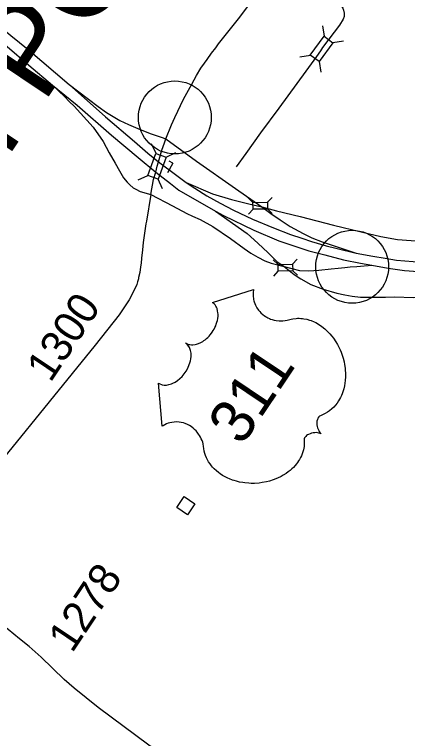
# Model space of a CAD drawing. Extents: x 1716282 to 1717158, y 799307 to 801078.
# Drawn here: x 1716454.2 to 1716544.8, y 800547.7 to 800714.4 of the extents above; entities that cross this region are included whole.
import ezdxf

# ---------------------------------------------------------------- set-up
doc = ezdxf.new("R2010")
doc.units = 0
for name, color, linetype in [('Exist Road Non-System Structure Non-Sys Other Attributed CELL', 7, 'Continuous'), ('Exist Road Primary Interstate Structure Cantilever Sign CELL', 7, 'Continuous'), ('Exist Road Primary US Divided Attributed', 7, 'Continuous'), ('Exist Road Primary US Ramp 1 Lane  Attributed', 7, 'Continuous'), ('Exist Road Primary US Structure Standard Bridge CELL', 7, 'Continuous'), ('Exist Road Secondary Structure Standard Bridge CELL', 7, 'Continuous'), ('Exist Road Secondary Type 51 Attributed', 7, 'Continuous'), ('Exist Road Secondary Type 51 Undivided 4 Lane Attributed', 7, 'Continuous'), ('Old_Level_1', 7, 'Continuous'), ('Old_Level_2', 7, 'Continuous'), ('Prop DSN Text', 7, 'Continuous')]:
    doc.layers.add(name, color=color, linetype=linetype)

msp = doc.modelspace()

# ---------------------------------------------------------------- linework, layer by layer
at = {"layer": 'Exist Road Non-System Structure Non-Sys Other Attributed CELL'}
msp.add_lwpolyline([(1716491.59, 800600.92), (1716493.27, 800603.43), (1716495.79, 800601.75), (1716494.1, 800599.23)], close=True, dxfattribs=at)
at = {"layer": 'Exist Road Primary Interstate Structure Cantilever Sign CELL'}
for q in [(1716489.84, 800680.64), (1716489.42, 800677.93)]:
    msp.add_line((1716490.68, 800680.17), q, dxfattribs=at)
at = {"layer": 'Exist Road Primary US Divided Attributed'}
for points in [[(1716448.11, 800713.89), (1716453.37, 800709.57), (1716457.3, 800706.36), (1716466.76, 800698.26)], [(1716446.36, 800712.05), (1716448.15, 800710.58), (1716452.46, 800707.04), (1716457.5, 800702.75), (1716462.94, 800698.16)], [(1716462.94, 800698.16), (1716468.65, 800693.51), (1716476.52, 800686.65), (1716482.66, 800681.51), (1716486.73, 800678.11)], [(1716466.76, 800698.26), (1716475.18, 800690.89), (1716481.82, 800685.16), (1716484.93, 800682.5), (1716487.39, 800680.48)], [(1716487.39, 800680.48), (1716491.57, 800677.33), (1716493.77, 800675.75), (1716495.73, 800674.43), (1716498.52, 800672.69), (1716501.61, 800670.97), (1716504.68, 800669.38), (1716509.06, 800667.29), (1716513.91, 800665.32), (1716517.84, 800663.74), (1716520.44, 800662.93), (1716522.64, 800662.12), (1716526.07, 800661.16), (1716528.25, 800660.58), (1716532.93, 800659.49)], [(1716486.73, 800678.11), (1716490.11, 800675.52), (1716492.1, 800673.98), (1716500.52, 800669.11)], [(1716500.52, 800669.11), (1716502.39, 800668.14), (1716509.39, 800664.74), (1716515.09, 800662.32), (1716518.35, 800661.2), (1716522.05, 800660.02), (1716525.71, 800659.05), (1716530.01, 800657.92), (1716533.98, 800657.15), (1716536.56, 800656.68)], [(1716532.93, 800659.49), (1716536.78, 800658.77), (1716539.67, 800658.34), (1716542.27, 800657.85), (1716546.11, 800657.54), (1716550.51, 800657.47)], [(1716536.56, 800656.68), (1716540.34, 800655.98), (1716544.12, 800655.5), (1716547.23, 800655.23), (1716551.13, 800655.17)]]:
    msp.add_lwpolyline(points, dxfattribs=at)
at = {"layer": 'Exist Road Primary US Ramp 1 Lane  Attributed'}
for points in [[(1716462.94, 800698.16), (1716465.69, 800695.52), (1716466.89, 800694.28), (1716467.93, 800693.33), (1716472.34, 800688.51), (1716474.6, 800685.14), (1716476.02, 800682.55), (1716477.38, 800680.2), (1716478.38, 800678.38), (1716479.34, 800676.81), (1716480.15, 800675.77), (1716480.74, 800675.2), (1716481.56, 800674.47), (1716482.14, 800674.21), (1716483.15, 800673.69), (1716485.62, 800672.94)], [(1716466.76, 800698.26), (1716473.44, 800693.21), (1716475.43, 800691.85), (1716478.49, 800690.02), (1716480.48, 800689.07), (1716483.14, 800687.92), (1716485.66, 800686.96), (1716488.02, 800686.16), (1716489.11, 800685.79)], [(1716489.11, 800685.79), (1716496.11, 800680.64), (1716505.14, 800674.34), (1716511.22, 800670.11)], [(1716493.77, 800675.75), (1716499.8, 800673.13), (1716504.21, 800671.8), (1716508.18, 800670.85), (1716511.22, 800670.11)], [(1716485.62, 800672.94), (1716490.64, 800670.33), (1716493.94, 800668.59), (1716495.21, 800668), (1716496.95, 800667.22), (1716499.89, 800665.61), (1716504, 800662.86), (1716507.11, 800660.56), (1716508.64, 800659.48), (1716510.3, 800658.5), (1716511.89, 800657.71), (1716513.38, 800657.19), (1716516.36, 800656.35)], [(1716500.52, 800669.11), (1716504.42, 800666.39), (1716507.8, 800663.97), (1716510.29, 800661.77), (1716512.65, 800659.57), (1716514.69, 800657.5), (1716516.36, 800656.35)], [(1716511.22, 800670.11), (1716514.55, 800669.22), (1716520.02, 800667.89), (1716527.71, 800665.93), (1716534.08, 800664.39), (1716538.63, 800663.26), (1716542.46, 800662.58), (1716547.74, 800662.25), (1716549.7, 800662.25)], [(1716511.22, 800670.11), (1716513.24, 800668.57), (1716515.42, 800667.1), (1716517.73, 800665.6), (1716520.71, 800663.96), (1716522.74, 800662.99), (1716525.13, 800662.08), (1716532.93, 800659.49)], [(1716516.36, 800656.35), (1716519.88, 800655.5), (1716522.05, 800655.4), (1716524.36, 800655.53), (1716527.17, 800655.82), (1716528.77, 800655.99), (1716530.33, 800656.19), (1716531.58, 800656.29), (1716533.08, 800656.4), (1716536.56, 800656.68)], [(1716516.36, 800656.35), (1716518.68, 800654.53), (1716520.2, 800653.55), (1716522.53, 800652.27), (1716525.34, 800651.16), (1716528.47, 800650.28), (1716530.37, 800649.86), (1716532.06, 800649.59), (1716533.95, 800649.35), (1716536.76, 800649.32), (1716539.74, 800649.29), (1716541.82, 800649.38), (1716546.19, 800649.27), (1716550.92, 800649.64), (1716552.15, 800649.72)]]:
    msp.add_lwpolyline(points, dxfattribs=at)
at = {"layer": 'Exist Road Primary US Structure Standard Bridge CELL'}
for p, q in [((1716508.05, 800672.19), (1716509.15, 800671.13)), ((1716512.49, 800671.17), (1716513.55, 800672.27)), ((1716508.11, 800668.47), (1716509.17, 800669.57)), ((1716512.51, 800669.65), (1716513.61, 800668.58)), ((1716513.84, 800657.91), (1716514.95, 800656.86)), ((1716518.29, 800656.95), (1716519.34, 800658.06)), ((1716513.95, 800654.19), (1716515, 800655.3)), ((1716518.34, 800655.42), (1716519.45, 800654.38))]:
    msp.add_line(p, q, dxfattribs=at)
for points in [[(1716509.15, 800671.13), (1716512.49, 800671.18), (1716512.51, 800669.62), (1716509.17, 800669.57)], [(1716514.95, 800656.86), (1716518.29, 800656.96), (1716518.34, 800655.4), (1716515, 800655.3)]]:
    msp.add_lwpolyline(points, close=True, dxfattribs=at)
at = {"layer": 'Exist Road Secondary Structure Standard Bridge CELL'}
for p, q in [((1716525.16, 800711.83), (1716525.54, 800709.4)), ((1716530.01, 800708.31), (1716527.58, 800707.92)), ((1716522.42, 800705.01), (1716519.99, 800704.62)), ((1716524.41, 800703.56), (1716524.8, 800701.13)), ((1716486.81, 800682.42), (1716485.78, 800684.66)), ((1716489.12, 800681.58), (1716491.36, 800682.61)), ((1716482.71, 800676.33), (1716484.94, 800677.37)), ((1716488.34, 800674.26), (1716487.31, 800676.5))]:
    msp.add_line(p, q, dxfattribs=at)
for points in [[(1716527.58, 800707.92), (1716524.42, 800703.56), (1716522.38, 800705.03), (1716525.54, 800709.4)], [(1716484.94, 800677.37), (1716486.8, 800682.43), (1716489.17, 800681.56), (1716487.31, 800676.5)]]:
    msp.add_lwpolyline(points, close=True, dxfattribs=at)
at = {"layer": 'Exist Road Secondary Type 51 Attributed'}
for points in [[(1716515.71, 800726.75), (1716528.79, 800717.16), (1716529.53, 800716.41), (1716529.85, 800715.9), (1716530.06, 800715.4), (1716530.18, 800714.73), (1716530.17, 800713.99), (1716529.95, 800713.34), (1716529.12, 800711.99), (1716525.22, 800706.85)], [(1716525.22, 800706.85), (1716524.72, 800706.02), (1716523.81, 800704.71), (1716521.31, 800701.38), (1716515.16, 800692.85), (1716510.92, 800687.13), (1716507.53, 800682.39), (1716505.28, 800679.35)], [(1716493.83, 800540.1), (1716485.19, 800546.13), (1716473.5, 800554.81), (1716467.95, 800559.28), (1716465.64, 800561.27), (1716460.33, 800566.42), (1716457.54, 800568.91), (1716455.33, 800570.61), (1716451.44, 800573.85), (1716445.55, 800578.71), (1716443.68, 800580.17)]]:
    msp.add_lwpolyline(points, dxfattribs=at)
at = {"layer": 'Exist Road Secondary Type 51 Undivided 4 Lane Attributed'}
for points in [[(1716489.11, 800685.79), (1716490.38, 800688.98), (1716491.15, 800690.72), (1716493.12, 800694.93), (1716495.04, 800698.39), (1716496.14, 800700.37), (1716497.16, 800702.03), (1716497.97, 800703.19), (1716498.59, 800704.05), (1716499.63, 800705.53), (1716500.58, 800706.75), (1716501.18, 800707.65), (1716502.78, 800709.62), (1716506.16, 800713.82), (1716515.71, 800726.75)], [(1716487.39, 800680.48), (1716488.18, 800683.2), (1716488.76, 800684.84), (1716489.11, 800685.79)], [(1716486.73, 800678.11), (1716487.1, 800679.5), (1716487.39, 800680.48)], [(1716485.62, 800672.94), (1716486.24, 800676.44), (1716486.73, 800678.11)], [(1716485.62, 800672.94), (1716484.64, 800666.81), (1716484.46, 800666.2), (1716483.84, 800661.93), (1716483.72, 800660.26), (1716483.46, 800658.27), (1716483.36, 800657.19), (1716483.25, 800656.32), (1716483.07, 800654.97), (1716482.79, 800653.85), (1716482.79, 800653.53), (1716482.54, 800652.84), (1716482.42, 800652.27), (1716482.18, 800651.71), (1716480.6, 800648.73), (1716478.33, 800645.28), (1716472.75, 800638.28), (1716441.86, 800600.37), (1716432.67, 800588.7)]]:
    msp.add_lwpolyline(points, dxfattribs=at)
at = {"layer": 'Old_Level_2'}
msp.add_lwpolyline([(1716487.41, 800629.52), (1716487.69, 800629.35), (1716488.05, 800629.2), (1716488.25, 800629.14), (1716488.67, 800629.08), (1716489.2, 800629.08), (1716489.8, 800629.18), (1716490.37, 800629.35), (1716490.71, 800629.5), (1716491.25, 800629.78), (1716491.79, 800630.14), (1716492.33, 800630.6), (1716492.83, 800631.09), (1716493.31, 800631.67), (1716493.74, 800632.28), (1716494.13, 800632.98), (1716494.48, 800633.81), (1716494.62, 800634.21), (1716494.75, 800634.67), (1716494.84, 800635.12), (1716494.89, 800635.65), (1716494.9, 800636.09), (1716494.88, 800636.45), (1716494.79, 800637.02), (1716494.63, 800637.52), (1716494.51, 800637.76), (1716494.4, 800637.98), (1716494.1, 800638.38), (1716493.95, 800638.53), (1716493.61, 800638.8), (1716493.93, 800638.62), (1716494.13, 800638.53), (1716494.35, 800638.45), (1716494.6, 800638.4), (1716494.97, 800638.35), (1716495.3, 800638.35), (1716495.83, 800638.41), (1716496.12, 800638.48), (1716496.37, 800638.56), (1716496.96, 800638.79), (1716497.57, 800639.13), (1716497.85, 800639.31), (1716498.11, 800639.51), (1716498.43, 800639.77), (1716498.74, 800640.06), (1716499.03, 800640.36), (1716499.31, 800640.67), (1716499.57, 800641.01), (1716499.77, 800641.29), (1716500, 800641.64), (1716500.2, 800641.98), (1716500.38, 800642.34), (1716500.57, 800642.75), (1716500.7, 800643.09), (1716500.86, 800643.55), (1716500.97, 800643.98), (1716501.04, 800644.38), (1716501.1, 800644.93), (1716501.12, 800645.39), (1716501.08, 800645.75), (1716501.01, 800646.21), (1716500.88, 800646.69), (1716500.76, 800646.99), (1716500.6, 800647.26), (1716500.42, 800647.53), (1716500.21, 800647.77), (1716500, 800647.95), (1716499.81, 800648.08), (1716509.32, 800651.11), (1716509.27, 800650.92), (1716509.21, 800650.45), (1716509.19, 800650.06), (1716509.2, 800649.41), (1716509.25, 800649.1), (1716509.3, 800648.79), (1716509.37, 800648.48), (1716509.45, 800648.21), (1716509.58, 800647.84), (1716509.73, 800647.5), (1716509.91, 800647.14), (1716510.08, 800646.86), (1716510.46, 800646.31), (1716510.73, 800645.99), (1716510.97, 800645.74), (1716511.5, 800645.28), (1716511.76, 800645.08), (1716512.03, 800644.9), (1716512.33, 800644.72), (1716512.62, 800644.56), (1716512.94, 800644.42), (1716513.23, 800644.29), (1716513.59, 800644.17), (1716514.03, 800644.04), (1716514.47, 800643.95), (1716515.23, 800643.87), (1716516.06, 800643.87), (1716516.57, 800643.92), (1716517.02, 800644.01), (1716517.63, 800644.18), (1716517.96, 800644.27), (1716518.38, 800644.35), (1716519.12, 800644.44), (1716519.45, 800644.46), (1716519.81, 800644.46), (1716520.17, 800644.44), (1716520.55, 800644.41), (1716520.87, 800644.37), (1716521.58, 800644.22), (1716522.23, 800644.03), (1716522.57, 800643.92), (1716523.29, 800643.61), (1716523.63, 800643.45), (1716524.28, 800643.08), (1716525.04, 800642.58), (1716525.71, 800642.05), (1716526.45, 800641.36), (1716526.88, 800640.91), (1716527.34, 800640.35), (1716527.73, 800639.85), (1716528.27, 800639.06), (1716528.63, 800638.44), (1716529.03, 800637.68), (1716529.26, 800637.19), (1716529.48, 800636.65), (1716529.72, 800635.99), (1716529.95, 800635.26), (1716530.16, 800634.43), (1716530.28, 800633.79), (1716530.4, 800632.98), (1716530.45, 800632.5), (1716530.48, 800631.85), (1716530.48, 800630.98), (1716530.43, 800630.16), (1716530.35, 800629.49), (1716530.24, 800628.92), (1716530.08, 800628.2), (1716529.7, 800627.06), (1716529.54, 800626.67), (1716529.32, 800626.21), (1716529.1, 800625.8), (1716528.88, 800625.41), (1716528.54, 800624.9), (1716528.16, 800624.43), (1716527.78, 800624), (1716527.34, 800623.57), (1716526.84, 800623.16), (1716526.35, 800622.81), (1716525.79, 800622.5), (1716524.75, 800622.03), (1716524.47, 800621.88), (1716524.35, 800621.78), (1716524.13, 800621.48), (1716524, 800621.14), (1716523.91, 800620.77), (1716523.89, 800620.52), (1716523.89, 800620.18), (1716523.91, 800619.9), (1716523.97, 800619.53), (1716524.05, 800619.26), (1716524.11, 800619.05), (1716524.31, 800618.59), (1716524.42, 800618.39), (1716524.59, 800618.16), (1716524.86, 800617.88), (1716524.38, 800618.04), (1716524.04, 800618.11), (1716523.71, 800618.12), (1716523.42, 800618.11), (1716523, 800618.06), (1716522.67, 800617.99), (1716522.31, 800617.88), (1716521.98, 800617.72), (1716521.73, 800617.59), (1716521.53, 800617.44), (1716521.32, 800617.25), (1716521.17, 800617.07), (1716521.07, 800616.91), (1716520.98, 800616.66), (1716520.99, 800616.22), (1716521, 800615.82), (1716520.98, 800615.39), (1716520.93, 800614.9), (1716520.88, 800614.56), (1716520.79, 800614.16), (1716520.67, 800613.71), (1716520.5, 800613.24), (1716520.31, 800612.78), (1716520.13, 800612.38), (1716519.9, 800611.97), (1716519.68, 800611.61), (1716519.43, 800611.25), (1716519.18, 800610.93), (1716518.88, 800610.56), (1716518.48, 800610.12), (1716518.12, 800609.77), (1716517.71, 800609.42), (1716517.28, 800609.07), (1716516.79, 800608.72), (1716516.14, 800608.31), (1716515.65, 800608.04), (1716514.85, 800607.64), (1716513.81, 800607.23), (1716512.97, 800606.97), (1716512.31, 800606.8), (1716511.27, 800606.61), (1716510.61, 800606.52), (1716509.5, 800606.44), (1716508.72, 800606.44), (1716508.17, 800606.46), (1716507.31, 800606.54), (1716506.79, 800606.61), (1716506.05, 800606.75), (1716505.4, 800606.91), (1716504.79, 800607.08), (1716504.42, 800607.21), (1716503.78, 800607.46), (1716503.34, 800607.65), (1716502.75, 800607.94), (1716502.15, 800608.28), (1716501.62, 800608.62), (1716501.19, 800608.93), (1716500.72, 800609.32), (1716500.23, 800609.77), (1716499.84, 800610.18), (1716499.57, 800610.5), (1716499.26, 800610.91), (1716498.93, 800611.39), (1716498.64, 800611.89), (1716498.42, 800612.33), (1716498.21, 800612.85), (1716498.06, 800613.32), (1716497.92, 800613.89), (1716497.82, 800614.46), (1716497.77, 800614.94), (1716497.66, 800615.56), (1716497.57, 800615.91), (1716497.41, 800616.35), (1716497.25, 800616.73), (1716497.09, 800617.05), (1716496.85, 800617.5), (1716496.64, 800617.81), (1716496.31, 800618.25), (1716496.05, 800618.53), (1716495.71, 800618.87), (1716495.37, 800619.17), (1716494.92, 800619.5), (1716494.53, 800619.75), (1716494.05, 800620), (1716493.56, 800620.2), (1716493.12, 800620.35), (1716492.58, 800620.48), (1716492.17, 800620.54), (1716491.58, 800620.58), (1716491, 800620.56), (1716490.48, 800620.49), (1716490, 800620.4), (1716489.6, 800620.27), (1716489.24, 800620.13), (1716488.82, 800619.93), (1716488.45, 800619.72), (1716488.24, 800619.58)], close=True, dxfattribs=at)
at = {"layer": 'Prop DSN Text'}
for centre in [(1716491.15, 800690.72), (1716532.03, 800656.32)]:
    msp.add_circle(centre, 8.4, dxfattribs=at)

# ---------------------------------------------------------------- texts
at = {"layer": 'Old_Level_1'}
for s, p in [('1300', (1716462.46, 800629.46)), ('1278', (1716467.45, 800567.18))]:
    msp.add_text(s, height=7.128, rotation=56.2051, dxfattribs=at).set_placement(p)
at = {"layer": 'Old_Level_2'}
msp.add_text('311', height=10.093, rotation=56.2051, dxfattribs=at).set_placement((1716506.62, 800614.85))
at = {"layer": 'Prop DSN Text'}
msp.add_text('HIGH POINT', height=21.17, rotation=56.2051, dxfattribs=at).set_placement((1716417.04, 800628.25))

doc.saveas('drawing.dxf')
